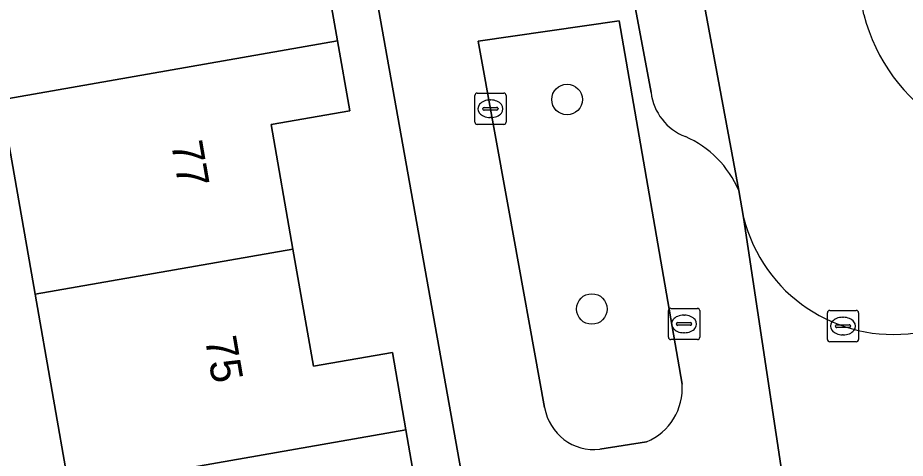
# Model space of a CAD drawing. Extents: x 162879 to 165540, y 384011 to 385181.
# Drawn here: x 163957.33 to 163985.71, y 384591.11 to 384605.2 of the extents above; entities that cross this region are included whole.
import ezdxf

# ---------------------------------------------------------------- set-up
doc = ezdxf.new("R2010")
doc.units = 0
for name, color, linetype in [('IMGEO_Boom', 7, 'Continuous'), ('IMGEO_Erf', 7, 'Continuous'), ('IMGEO_Groenvoorziening', 7, 'Continuous'), ('IMGEO_Kolk', 7, 'Continuous'), ('IMGEO_Pand', 7, 'Continuous'), ('IMGEO_Pand_nummerreeks', 7, 'Continuous'), ('IMGEO_Parkeervlak_open', 7, 'Continuous'), ('IMGEO_Rijbaan_lokaal_open', 7, 'Continuous'), ('IMGEO_Rioolput', 7, 'Continuous'), ('IMGEO_Voetpad_open', 7, 'Continuous')]:
    doc.layers.add(name, color=color, linetype=linetype)

msp = doc.modelspace()

# ---------------------------------------------------------------- linework, layer by layer
at = {"layer": 'IMGEO_Boom'}
for centre in [(163974.898, 384602.587), (163975.691, 384595.886)]:
    msp.add_circle(centre, 0.489, dxfattribs=at)
at = {"layer": 'IMGEO_Erf'}
for points in [[(163975.658, 384567.458), (163974.579, 384573.502), (163965.375, 384625.078), (163959.412, 384624.087), (163958.855, 384627.143)], [(163953.519, 384621.366), (163961.811, 384622.814), (163962.505, 384618.84), (163965.012, 384619.278), (163965.425, 384616.914), (163965.814, 384614.683), (163963.342, 384614.251), (163964.038, 384610.261), (163964.7, 384606.471), (163967.133, 384606.896), (163967.557, 384604.464), (163967.947, 384602.231), (163965.435, 384601.792), (163966.132, 384597.803), (163966.786, 384594.055), (163969.31, 384594.496), (163969.741, 384592.022), (163970.138, 384589.748)], [(163958.971, 384590.138), (163957.885, 384596.36), (163956.799, 384602.582)]]:
    msp.add_lwpolyline(points, dxfattribs=at)
at = {"layer": 'IMGEO_Groenvoorziening'}
for points in [[(163978.578, 384593.484), (163976.561, 384605.101), (163972.055, 384604.457), (163973.04, 384599.052), (163974.181, 384592.733)], [(163975.949, 384591.398), (163977.442, 384591.635)]]:
    msp.add_lwpolyline(points, dxfattribs=at)
for centre, radius, start, end in [((163976.713, 384593.356), 1.869, 292.9446, 3.9234), ((163975.766, 384592.994), 1.606, 189.3482, 276.5396)]:
    msp.add_arc(centre, radius, start, end, dxfattribs=at)
at = {"layer": 'IMGEO_Kolk'}
for p, q in [((163971.947, 384601.867), (163971.947, 384602.719)), ((163972.022, 384602.793), (163972.874, 384602.793)), ((163972.948, 384602.719), (163972.948, 384601.867)), ((163972.249, 384602.336), (163972.647, 384602.336)), ((163972.435, 384602.573), (163972.46, 384602.573)), ((163972.206, 384602.287), (163972.206, 384602.299)), ((163972.644, 384602.25), (163972.246, 384602.25)), ((163972.69, 384602.299), (163972.69, 384602.287)), ((163972.874, 384601.793), (163972.022, 384601.793)), ((163972.458, 384602.013), (163972.433, 384602.013)), ((163983.298, 384595.84), (163984.15, 384595.84)), ((163983.223, 384594.914), (163983.223, 384595.766)), ((163983.711, 384595.62), (163983.736, 384595.62)), ((163984.224, 384595.766), (163984.224, 384594.914)), ((163983.482, 384595.334), (163983.482, 384595.346)), ((163983.92, 384595.297), (163983.522, 384595.297)), ((163983.525, 384595.383), (163983.923, 384595.383)), ((163983.966, 384595.346), (163983.966, 384595.334)), ((163983.734, 384595.06), (163983.709, 384595.06)), ((163984.15, 384594.84), (163983.298, 384594.84))]:
    msp.add_line(p, q, dxfattribs=at)
for points in [[(163971.947, 384601.867), (163971.947, 384602.719)], [(163972.022, 384602.793), (163972.874, 384602.793)], [(163972.948, 384602.719), (163972.948, 384601.867)], [(163972.874, 384601.793), (163972.022, 384601.793)], [(163983.298, 384595.84), (163984.15, 384595.84)], [(163983.223, 384594.914), (163983.223, 384595.766)], [(163984.224, 384595.766), (163984.224, 384594.914)], [(163984.15, 384594.84), (163983.298, 384594.84)]]:
    msp.add_lwpolyline(points, dxfattribs=at)
for centre, radius, start, end in [((163972.024, 384602.717), 0.0765, 91.552, 178.448), ((163972.024, 384602.717), 0.0765, 91.552, 178.448), ((163972.872, 384602.717), 0.0765, 1.552, 88.448), ((163972.872, 384602.717), 0.0765, 1.552, 88.448), ((163972.246, 384602.296), 0.0403, 85.8775, 175.7526), ((163972.651, 384602.298), 0.0386, 1.7309, 96.639), ((163972.243, 384602.286), 0.0366, 178.938, 274.7102), ((163972.647, 384602.293), 0.043, 264.8664, 352.4533), ((163972.024, 384601.869), 0.0765, 181.552, 268.448), ((163972.024, 384601.869), 0.0765, 181.552, 268.448), ((163972.872, 384601.869), 0.0765, 271.552, 358.448), ((163972.872, 384601.869), 0.0765, 271.552, 358.448), ((163983.3, 384595.764), 0.0765, 91.552, 178.448), ((163983.3, 384595.764), 0.0765, 91.552, 178.448), ((163984.148, 384595.764), 0.0765, 1.552, 88.448), ((163984.148, 384595.764), 0.0765, 1.552, 88.448), ((163983.522, 384595.343), 0.0403, 85.8775, 175.7526), ((163983.519, 384595.333), 0.0366, 178.938, 274.7102), ((163983.923, 384595.34), 0.043, 264.8664, 352.4533), ((163983.927, 384595.345), 0.0386, 1.7309, 96.639), ((163983.3, 384594.916), 0.0765, 181.552, 268.448), ((163983.3, 384594.916), 0.0765, 181.552, 268.448), ((163984.148, 384594.916), 0.0765, 271.552, 358.448), ((163984.148, 384594.916), 0.0765, 271.552, 358.448)]:
    msp.add_arc(centre, radius, start, end, dxfattribs=at)
for centre, major_axis, ratio, start_param, end_param in [((163972.434, 384602.293), (-0.387, 0.002), 0.722429, 4.712389, 7.853982), ((163972.459, 384602.293), (-0.39, 0.002), 0.717154, 1.570796, 4.712389), ((163983.71, 384595.34), (-0.387, 0.002), 0.722429, 4.712389, 7.853982), ((163983.735, 384595.34), (-0.39, 0.002), 0.717154, 1.570796, 4.712389)]:
    msp.add_ellipse(centre, major_axis=major_axis, ratio=ratio, start_param=start_param, end_param=end_param, dxfattribs=at)
at = {"layer": 'IMGEO_Pand'}
for points in [[(163955.712, 384608.804), (163956.799, 384602.582), (163967.557, 384604.464), (163967.133, 384606.896), (163964.7, 384606.471), (163964.038, 384610.261)], [(163967.557, 384604.464), (163956.799, 384602.582), (163957.885, 384596.36), (163966.132, 384597.803), (163965.435, 384601.792), (163967.947, 384602.231)], [(163969.741, 384592.022), (163969.31, 384594.496), (163966.786, 384594.055), (163966.132, 384597.803), (163957.885, 384596.36), (163958.971, 384590.138)], [(163969.741, 384592.022), (163958.971, 384590.138), (163960.058, 384583.917), (163968.321, 384585.363), (163967.631, 384589.311), (163970.138, 384589.748)]]:
    msp.add_lwpolyline(points, close=True, dxfattribs=at)
at = {"layer": 'IMGEO_Parkeervlak_open'}
msp.add_lwpolyline([(163980.388, 384599.675), (163979.209, 384606.058), (163977.06, 384605.658), (163977.585, 384602.813)], dxfattribs=at)
for centre, radius, start, end in [((163979.302, 384603.015), 1.729, 186.7127, 248.9755), ((163977.367, 384598.395), 3.281, 22.9598, 66.3724)]:
    msp.add_arc(centre, radius, start, end, dxfattribs=at)
at = {"layer": 'IMGEO_Rijbaan_lokaal_open'}
msp.add_lwpolyline([(163984.389, 384605.304), (163984.084, 384606.966), (163979.209, 384606.058), (163980.388, 384599.675), (163980.546, 384598.818)], dxfattribs=at)
for centre, radius, start, end in [((163989.994, 384606.742), 5.786, 194.3922, 280.6109), ((163985.331, 384600.002), 4.93, 193.9025, 278.2565)]:
    msp.add_arc(centre, radius, start, end, dxfattribs=at)
at = {"layer": 'IMGEO_Rioolput'}
for p, q in [((163978.14, 384594.981), (163978.14, 384595.833)), ((163978.215, 384595.907), (163979.067, 384595.907)), ((163979.141, 384595.833), (163979.141, 384594.981)), ((163978.628, 384595.687), (163978.653, 384595.687)), ((163978.399, 384595.401), (163978.399, 384595.413)), ((163978.837, 384595.364), (163978.439, 384595.364)), ((163978.442, 384595.45), (163978.84, 384595.45)), ((163978.883, 384595.413), (163978.883, 384595.401)), ((163978.651, 384595.127), (163978.626, 384595.127)), ((163979.067, 384594.907), (163978.215, 384594.907))]:
    msp.add_line(p, q, dxfattribs=at)
for points in [[(163978.14, 384594.981), (163978.14, 384595.833)], [(163978.215, 384595.907), (163979.067, 384595.907)], [(163979.141, 384595.833), (163979.141, 384594.981)], [(163979.067, 384594.907), (163978.215, 384594.907)]]:
    msp.add_lwpolyline(points, dxfattribs=at)
for centre, radius, start, end in [((163978.217, 384595.831), 0.0765, 91.552, 178.448), ((163978.217, 384595.831), 0.0765, 91.552, 178.448), ((163979.065, 384595.831), 0.0765, 1.552, 88.448), ((163979.065, 384595.831), 0.0765, 1.552, 88.448), ((163978.439, 384595.41), 0.0403, 85.8775, 175.7526), ((163978.436, 384595.4), 0.0366, 178.938, 274.7102), ((163978.84, 384595.407), 0.043, 264.8664, 352.4533), ((163978.844, 384595.412), 0.0386, 1.7309, 96.639), ((163978.217, 384594.983), 0.0765, 181.552, 268.448), ((163978.217, 384594.983), 0.0765, 181.552, 268.448), ((163979.065, 384594.983), 0.0765, 271.552, 358.448), ((163979.065, 384594.983), 0.0765, 271.552, 358.448)]:
    msp.add_arc(centre, radius, start, end, dxfattribs=at)
for centre, major_axis, ratio, start_param, end_param in [((163978.627, 384595.407), (-0.387, 0.002), 0.722429, 4.712389, 7.853982), ((163978.652, 384595.407), (-0.39, 0.002), 0.717154, 1.570796, 4.712389)]:
    msp.add_ellipse(centre, major_axis=major_axis, ratio=ratio, start_param=start_param, end_param=end_param, dxfattribs=at)
at = {"layer": 'IMGEO_Voetpad_open'}
for points in [[(163967.574, 384632.836), (163964.157, 384632.241), (163965.375, 384625.078), (163974.579, 384573.502), (163981.717, 384574.826), (163984.488, 384575.337), (163983.933, 384578.251), (163982.501, 384586.468), (163982.074, 384588.432)], [(163977.585, 384602.813), (163977.06, 384605.658), (163976.555, 384608.392), (163974.114, 384621.611), (163974.502, 384623.236), (163975.122, 384624.015)], [(163974.181, 384592.733), (163973.04, 384599.052), (163972.055, 384604.457), (163976.561, 384605.101)], [(163976.561, 384605.101), (163978.578, 384593.484)], [(163982.038, 384588.9), (163980.546, 384598.818), (163980.388, 384599.675)], [(163980.546, 384598.818), (163982.038, 384588.9)], [(163977.442, 384591.635), (163975.949, 384591.398)]]:
    msp.add_lwpolyline(points, dxfattribs=at)
for centre, radius, start, end in [((163989.994, 384606.742), 5.786, 194.3922, 280.6109), ((163979.302, 384603.015), 1.729, 186.7127, 248.9755), ((163977.367, 384598.395), 3.281, 22.9598, 66.3724), ((163985.331, 384600.002), 4.93, 193.9025, 278.2565), ((163976.713, 384593.356), 1.869, 292.9446, 3.9234), ((163975.766, 384592.994), 1.606, 189.3482, 276.5396)]:
    msp.add_arc(centre, radius, start, end, dxfattribs=at)

# ---------------------------------------------------------------- texts
at = {"layer": 'IMGEO_Pand_nummerreeks'}
for s, p in [('77', (163962.23, 384601.184)), ('75', (163963.314, 384594.931))]:
    msp.add_text(s, height=1, rotation=279.8321, dxfattribs=at).set_placement(p)

doc.saveas('drawing.dxf')
